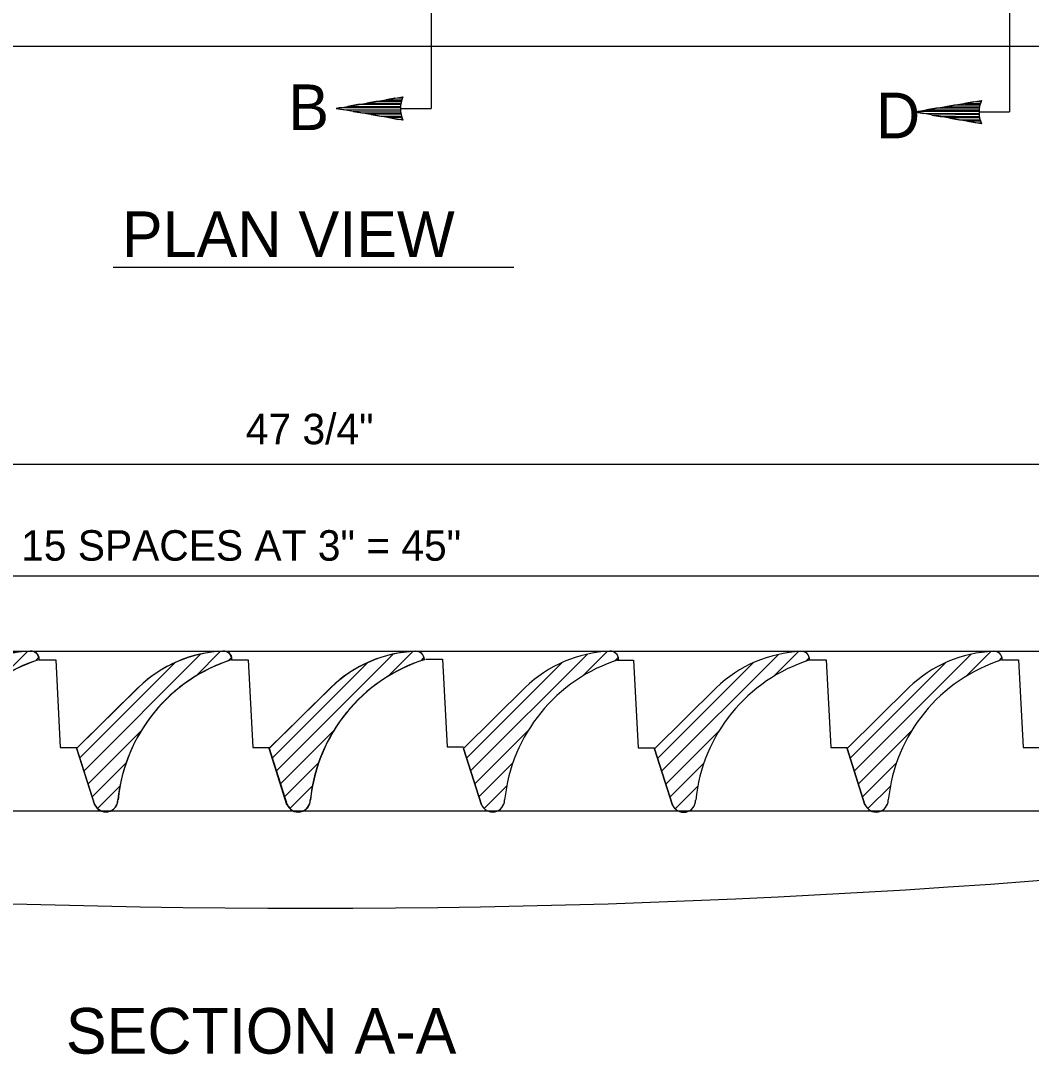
# Model space of a CAD drawing. Extents: x 2087776 to 2104538, y 970919 to 982612.
# Drawn here: x 2096746.8 to 2097073.2, y 977660.6 to 977994.5 of the extents above; entities that cross this region are included whole.
import ezdxf

# ---------------------------------------------------------------- set-up
doc = ezdxf.new("R2010")
doc.units = 0
doc.layers.add('1', color=7, linetype='Continuous')

msp = doc.modelspace()

# ---------------------------------------------------------------- linework, layer by layer
at = {"layer": '1'}
for p, q in [((2096879.33, 978560.02), (2096879.33, 977966.21)), ((2097066.25, 978058.44), (2097066.25, 977965.05)), ((2097333.44, 977986.24), (2096347.27, 977986.24)), ((2096869.46, 977966.21), (2096879.33, 977966.21)), ((2097056.37, 977965.05), (2097066.25, 977965.05)), ((2096776.64, 977914.85), (2096906.07, 977914.85)), ((2096344.68, 977851.26), (2097336.04, 977851.26)), ((2096375.82, 977815.22), (2097310.09, 977815.22)), ((2096380.8, 977790.79), (2097310.09, 977790.79)), ((2096752.69, 977788.07), (2096758.09, 977788.07)), ((2096758.09, 977788.07), (2096759.58, 977759.72)), ((2096814.92, 977788.05), (2096820.32, 977788.05)), ((2096820.32, 977788.05), (2096821.81, 977759.7)), ((2096877.65, 977788.23), (2096883.05, 977788.23)), ((2096883.05, 977788.23), (2096884.54, 977759.88)), ((2096939.35, 977787.91), (2096944.74, 977787.91)), ((2096944.74, 977787.91), (2096946.24, 977759.56)), ((2097001.56, 977787.99), (2097006.97, 977787.99)), ((2097006.97, 977787.99), (2097008.47, 977759.65)), ((2097063.71, 977788.01), (2097069.12, 977788.01)), ((2097069.12, 977788.01), (2097070.61, 977759.67)), ((2096784.82, 977779.09), (2096764.86, 977759.4)), ((2096764.93, 977759.46), (2096784.89, 977779.15)), ((2096827.03, 977759.38), (2096847, 977779.07)), ((2096847.06, 977779.13), (2096827.1, 977759.44)), ((2096909.79, 977779.09), (2096889.81, 977759.4)), ((2096889.81, 977759.4), (2096909.79, 977779.09)), ((2096971.49, 977779), (2096951.51, 977759.31)), ((2096951.51, 977759.31), (2096971.49, 977779)), ((2097033.72, 977779.08), (2097013.74, 977759.38)), ((2097013.74, 977759.38), (2097033.72, 977779.08)), ((2096759.58, 977759.72), (2096764.87, 977759.72)), ((2096764.86, 977759.4), (2096770.64, 977741.16)), ((2096770.7, 977741.22), (2096764.93, 977759.46)), ((2096821.81, 977759.7), (2096827.1, 977759.7)), ((2096832.8, 977741.13), (2096827.03, 977759.38)), ((2096827.1, 977759.44), (2096832.87, 977741.2)), ((2096884.54, 977759.88), (2096889.82, 977759.88)), ((2096889.81, 977759.4), (2096895.59, 977741.16)), ((2096895.59, 977741.16), (2096889.81, 977759.4)), ((2096946.24, 977759.56), (2096951.51, 977759.56)), ((2096951.51, 977759.31), (2096957.29, 977741.06)), ((2096957.29, 977741.06), (2096951.51, 977759.31)), ((2097008.47, 977759.65), (2097013.74, 977759.65)), ((2097013.74, 977759.38), (2097019.52, 977741.14)), ((2097019.52, 977741.14), (2097013.74, 977759.38)), ((2097070.61, 977759.67), (2097075.89, 977759.67)), ((2097268.74, 977739.11), (2096374.92, 977739.11))]:
    msp.add_line(p, q, dxfattribs=at)
for points in [[(2096870.19, 977962.42), (2096848.7, 977966.21), (2096870.19, 977969.91), (2096869.96, 977969.43), (2096867.67, 977969.48), (2096864.9, 977969), (2096869.8, 977968.94), (2096869.71, 977968.46), (2096861.54, 977968.42), (2096858.66, 977967.93), (2096869.57, 977967.95), (2096869.46, 977967.41), (2096855.72, 977967.42), (2096852.44, 977966.86), (2096869.4, 977966.88), (2096869.42, 977966.39), (2096849.67, 977966.38), (2096848.73, 977966.2), (2096851.47, 977965.72), (2096869.37, 977965.85), (2096869.44, 977965.36), (2096854.23, 977965.23), (2096856.94, 977964.76), (2096869.53, 977964.76), (2096869.54, 977964.29), (2096860.01, 977964.21), (2096863.12, 977963.67), (2096869.71, 977963.72), (2096869.85, 977963.18), (2096865.68, 977963.21), (2096868.83, 977962.65), (2096870.03, 977962.78)], [(2097057.11, 977961.25), (2097035.61, 977965.05), (2097057.11, 977968.75), (2097056.87, 977968.26), (2097054.59, 977968.32), (2097051.81, 977967.83), (2097056.71, 977967.78), (2097056.62, 977967.28), (2097048.46, 977967.26), (2097045.57, 977966.76), (2097056.48, 977966.78), (2097056.37, 977966.24), (2097042.63, 977966.25), (2097039.36, 977965.69), (2097056.31, 977965.71), (2097056.34, 977965.23), (2097036.59, 977965.22), (2097035.64, 977965.04), (2097038.39, 977964.56), (2097056.28, 977964.69), (2097056.36, 977964.19), (2097041.14, 977964.07), (2097043.85, 977963.6), (2097056.45, 977963.6), (2097056.45, 977963.13), (2097046.92, 977963.04), (2097050.03, 977962.5), (2097056.62, 977962.55), (2097056.76, 977962.01), (2097052.6, 977962.05), (2097055.75, 977961.49), (2097056.95, 977961.61)], [(2096741.1, 977782.81), (2096749.11, 977790.83)], [(2096803.35, 977782.79), (2096811.37, 977790.81)], [(2096865.47, 977782.7), (2096873.48, 977790.72)], [(2096928.24, 977782.73), (2096936.26, 977790.74)], [(2096989.96, 977782.63), (2096997.97, 977790.65)], [(2097052.18, 977782.72), (2097060.19, 977790.74)], [(2096751.53, 977787.74), (2096752.69, 977788.9)], [(2096796.79, 977787.23), (2096765.91, 977756.35)], [(2096767.24, 977752.17), (2096805, 977789.94)], [(2096813.79, 977787.72), (2096814.96, 977788.88)], [(2096858.89, 977787.14), (2096828.01, 977756.27)], [(2096829.34, 977752.08), (2096867.1, 977789.84)], [(2096875.9, 977787.63), (2096877.06, 977788.79)], [(2096921.68, 977787.17), (2096890.8, 977756.29)], [(2096892.12, 977752.11), (2096929.88, 977789.87)], [(2096938.68, 977787.66), (2096939.84, 977788.82)], [(2096983.38, 977787.07), (2096952.5, 977756.2)], [(2096953.83, 977752.02), (2096991.59, 977789.78)], [(2097000.39, 977787.57), (2097001.55, 977788.73)], [(2097045.61, 977787.15), (2097014.73, 977756.27)], [(2097016.06, 977752.1), (2097053.81, 977789.86)], [(2097062.61, 977787.65), (2097063.77, 977788.81)], [(2096785.8, 977765.23), (2096768.56, 977747.99)], [(2096847.91, 977765.15), (2096830.66, 977747.91)], [(2096910.69, 977765.17), (2096893.45, 977747.93)], [(2096972.4, 977765.08), (2096955.15, 977747.84)], [(2097034.62, 977765.15), (2097017.38, 977747.92)], [(2096769.88, 977743.81), (2096780.87, 977754.8)], [(2096831.98, 977743.72), (2096842.97, 977754.71)], [(2096894.77, 977743.75), (2096905.76, 977754.74)], [(2096956.47, 977743.66), (2096967.46, 977754.65)], [(2097018.7, 977743.73), (2097029.69, 977754.72)], [(2096778.89, 977747.31), (2096771.6, 977740.03)], [(2096840.99, 977747.22), (2096833.72, 977739.95)], [(2096903.77, 977747.25), (2096896.5, 977739.97)], [(2096965.47, 977747.15), (2096958.2, 977739.88)], [(2097027.71, 977747.23), (2097020.43, 977739.96)]]:
    msp.add_lwpolyline(points, dxfattribs=at)
for centre, radius, start, end in [((2096879.41, 977966.17), 9.95, 157.8762, 202.1238), ((2097066.33, 977965), 9.95, 157.8762, 202.1238), ((2096751.52, 977749.3), 41.52, 92.2408, 134.1512), ((2096751.55, 977749.38), 41.52, 92.2408, 134.1512), ((2096750.13, 977788.21), 2.6, 358.8084, 95.6011), ((2096750.17, 977788.29), 2.6, 358.8084, 95.6011), ((2096813.75, 977749.3), 41.52, 92.2408, 134.1512), ((2096813.82, 977749.36), 41.52, 92.2408, 134.1512), ((2096812.37, 977788.21), 2.6, 358.8084, 95.6011), ((2096812.44, 977788.27), 2.6, 358.8084, 95.6011), ((2096875.92, 977749.27), 41.52, 92.2408, 134.1512), ((2096875.98, 977749.34), 41.52, 92.2408, 134.1512), ((2096874.54, 977788.18), 2.6, 358.8084, 95.6011), ((2096874.56, 977788.15), 2.6, 358.8084, 95.6011), ((2096938.71, 977749.3), 41.52, 92.2408, 134.1512), ((2096938.71, 977749.3), 41.52, 92.2408, 134.1512), ((2096937.32, 977788.21), 2.6, 358.8084, 95.6011), ((2096937.32, 977788.21), 2.6, 358.8084, 95.6011), ((2097000.41, 977749.2), 41.52, 92.2408, 134.1512), ((2097000.41, 977749.2), 41.52, 92.2408, 134.1512), ((2096999.03, 977788.12), 2.6, 358.8084, 95.6011), ((2096999.03, 977788.12), 2.6, 358.8084, 95.6011), ((2097062.64, 977749.28), 41.52, 92.2408, 134.1512), ((2097062.64, 977749.28), 41.52, 92.2408, 134.1512), ((2097061.26, 977788.19), 2.6, 358.8084, 95.6011), ((2097061.26, 977788.19), 2.6, 358.8084, 95.6011), ((2096768.86, 977737.37), 53.2, 107.5482, 174.1766), ((2096768.89, 977737.45), 53.2, 107.5482, 174.1766), ((2096831.09, 977737.37), 53.2, 107.5482, 174.1766), ((2096831.16, 977737.43), 53.2, 107.5482, 174.1766), ((2096893.26, 977737.35), 53.2, 107.5482, 174.1766), ((2096893.33, 977737.41), 53.2, 107.5482, 174.1766), ((2096956.05, 977737.37), 53.2, 107.5482, 174.1766), ((2096956.05, 977737.37), 53.2, 107.5482, 174.1766), ((2097017.75, 977737.28), 53.2, 107.5482, 174.1766), ((2097017.75, 977737.28), 53.2, 107.5482, 174.1766), ((2097079.98, 977737.36), 53.2, 107.5482, 174.1766), ((2097079.98, 977737.36), 53.2, 107.5482, 174.1766), ((2096774.26, 977742.76), 3.89, 201.529, 0.1216), ((2096774.32, 977742.82), 3.89, 201.529, 0.1216), ((2096836.43, 977742.74), 3.89, 201.529, 0.1216), ((2096836.49, 977742.8), 3.89, 201.529, 0.1216), ((2096899.21, 977742.76), 3.89, 201.529, 0.1216), ((2096899.21, 977742.76), 3.89, 201.529, 0.1216), ((2096960.91, 977742.67), 3.89, 201.529, 0.1216), ((2096960.91, 977742.67), 3.89, 201.529, 0.1216), ((2097023.14, 977742.75), 3.89, 201.529, 0.1216), ((2097023.14, 977742.75), 3.89, 201.529, 0.1216), ((2096840.36, 980790.03), 3082.29, 261.81941, 278.18059)]:
    msp.add_arc(centre, radius, start, end, dxfattribs=at)

# ---------------------------------------------------------------- texts
for s, height, p in [('B', 14.76, (2096833.23, 977959.18)), ('D', 14.76, (2097023.09, 977956.54)), ('PLAN VIEW', 14.764, (2096779.46, 977918.15)), ('47 3/4"', 9.843, (2096819.51, 977857.69)), ('15 SPACES AT 3" = 45"', 9.8425, (2096746.94, 977820.07)), ('SECTION A-A', 14.7638, (2096761.38, 977660.77))]:
    msp.add_text(s, height=height, dxfattribs=at).set_placement(p)

doc.saveas('drawing.dxf')
